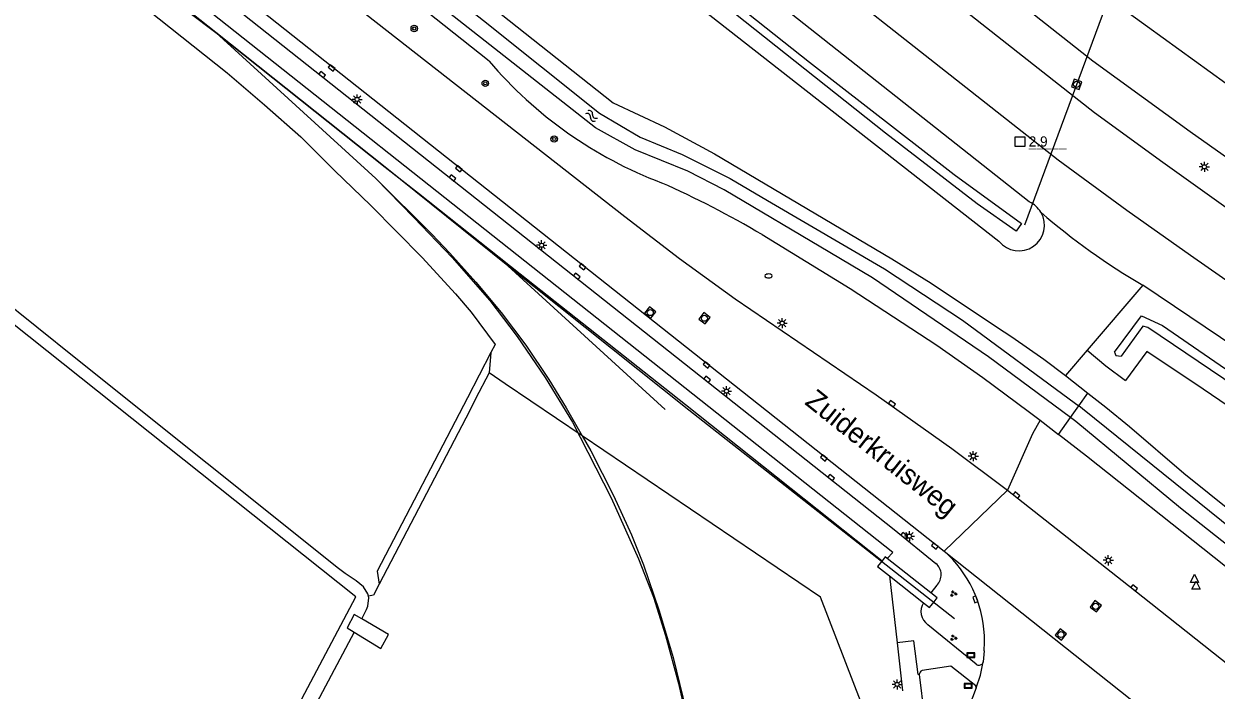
# Model space of a CAD drawing. Extents: x 136000 to 138005, y 398500 to 400500.
# Drawn here: x 136075.9 to 136222.9, y 399123.7 to 399205.9 of the extents above; entities that cross this region are included whole.
import ezdxf

# ---------------------------------------------------------------- set-up
doc = ezdxf.new("R2010")
doc.units = 0
for name, color, linetype in [('gg-afsc-erfafscheiding', 7, 'Continuous'), ('gg-afsc-hekwerk', 7, 'Continuous'), ('gg-anno-openbare ruimte label', 7, 'Continuous'), ('gg-aspt-spoorlijn', 7, 'Continuous'), ('gg-knt-BGT kruinlijn', 7, 'Continuous'), ('gg-knt-verharding', 7, 'Continuous'), ('gg-kntw-beschoeiing', 7, 'Continuous'), ('gg-kntw-bovenkant insteek waterloop', 7, 'Continuous'), ('gg-kntw-waterlijn', 7, 'Continuous'), ('gg-kwrk-duiker nz buis', 7, 'Continuous'), ('gg-kwrk-kunstwerk', 7, 'Continuous'), ('gt-anno-nummer hm paal', 7, 'Continuous'), ('gt-grn-groengrens', 7, 'Continuous'), ('gt-grn-vlakafsluiter', 7, 'Continuous'), ('gt-grn-weggrens', 7, 'Continuous'), ('gt-symb-boom', 7, 'Continuous'), ('gt-symb-brandkraan', 7, 'Continuous'), ('gt-symb-groenvak', 7, 'Continuous'), ('gt-symb-hm paal', 7, 'Continuous'), ('gt-symb-kolk', 7, 'Continuous'), ('gt-symb-lichtmast', 7, 'Continuous'), ('gt-symb-rioolschacht', 7, 'Continuous'), ('gt-symb-straatnaambord', 7, 'Continuous'), ('gt-symb-verkeersbord', 7, 'Continuous'), ('gt-symb-waterafsluiter', 7, 'Continuous'), ('gt-symb-watersymbool', 7, 'Continuous')]:
    doc.layers.add(name, color=color, linetype=linetype)

# ---------------------------------------------------------------- blocks, each defined once
blk = doc.blocks.new('gt0-WAFSL')
at = {"layer": 'gt-symb-waterafsluiter'}
for p, q in [((-0.5, -0.33), (0, 0.67)), ((0, 0.67), (0.5, -0.33)), ((0.5, -0.33), (-0.5, -0.33))]:
    blk.add_line(p, q, dxfattribs=at)
blk = doc.blocks.new('gt0-LMAST')
at = {"layer": 'gt-symb-lichtmast'}
for p, q in [((-0.18, 0.17), (-0.45, 0.44)), ((-0.01, 0.25), (-0.01, 0.62)), ((0.17, 0.17), (0.44, 0.44)), ((-0.26, 0), (-0.63, 0)), ((-0.18, -0.18), (-0.45, -0.45)), ((-0.01, -0.25), (-0.01, -0.63)), ((0.44, -0.45), (0.17, -0.18)), ((0.24, 0), (0.62, 0))]:
    blk.add_line(p, q, dxfattribs=at)
blk.add_circle((-0.01, 0), 0.25, dxfattribs=at)
blk = doc.blocks.new('gt0-RS')
at = {"layer": 'gt-symb-rioolschacht'}
blk.add_lwpolyline([(-0.5, -0.5), (0.5, -0.5), (0.5, 0.5), (-0.5, 0.5)], close=True, dxfattribs=at)
blk.add_circle((0, 0), 0.375, dxfattribs=at)
blk = doc.blocks.new('gt0-KOLK')
at = {"layer": 'gt-symb-kolk'}
blk.add_lwpolyline([(0, 0), (0.37, 0), (0.37, 0.4), (-0.38, 0.4), (-0.38, 0), (0, 0)], dxfattribs=at)
blk = doc.blocks.new('gt0-GRVAK')
at = {"layer": 'gt-symb-groenvak'}
for p, q in [((-0.11, 0.19), (-0.23, 0.24)), ((-0.18, 0.15), (0.09, 0.15)), ((-0.09, 0.21), (-0.16, 0.32)), ((-0.05, 0.21), (-0.05, 0.39)), ((0, 0.21), (0.06, 0.32)), ((0.01, 0.19), (0.13, 0.24)), ((0.26, -0.05), (0.2, 0.06)), ((0.3, -0.05), (0.3, 0.13)), ((0.35, -0.05), (0.41, 0.06)), ((-0.24, -0.23), (-0.36, -0.18)), ((-0.32, -0.26), (-0.05, -0.26)), ((-0.23, -0.21), (-0.29, -0.1)), ((-0.18, -0.2), (-0.18, -0.02)), ((-0.14, -0.21), (-0.07, -0.1)), ((-0.12, -0.23), (0, -0.18)), ((0.24, -0.07), (0.12, -0.02)), ((0.17, -0.11), (0.44, -0.11)), ((0.37, -0.07), (0.49, -0.02))]:
    blk.add_line(p, q, dxfattribs=at)
blk = doc.blocks.new('gt0-VBORD')
at = {"layer": 'gt-symb-verkeersbord'}
blk.add_lwpolyline([(-0.5, 0.29), (-0.5, -0.29), (0.5, -0.29), (0.5, 0.29), (-0.5, 0.29)], dxfattribs=at)
blk.add_lwpolyline([(-0.42, -0.21), (0.42, -0.21), (0.42, 0.21), (-0.42, 0.21)], close=True, dxfattribs=at)
blk = doc.blocks.new('gt0-SBORD')
at = {"layer": 'gt-symb-straatnaambord'}
blk.add_lwpolyline([(-0.5, 0.29), (-0.5, -0.29), (0.5, -0.29), (0.5, 0.29), (-0.5, 0.29)], dxfattribs=at)
blk.add_lwpolyline([(-0.42, -0.21), (0.42, -0.21), (0.42, 0.21), (-0.42, 0.21)], close=True, dxfattribs=at)
blk = doc.blocks.new('gt0-BOOM')
at = {"layer": 'gt-symb-boom'}
for radius in [0.4, 0.2]:
    blk.add_circle((0, 0), radius, dxfattribs=at)
blk = doc.blocks.new('gt0-WA')
at = {"layer": 'gt-symb-watersymbool'}
for centre, start, end in [((-0.32, 0.02), 28.0725, 151.9275), ((0.43, 0.42), 208.0725, 331.9275), ((-0.32, -0.43), 28.0725, 151.9275), ((0.43, -0.03), 208.0725, 331.9275)]:
    blk.add_arc(centre, 0.425, start, end, dxfattribs=at)
blk = doc.blocks.new('gt0-BR')
at = {"layer": 'gt-symb-brandkraan'}
for centre, radius, start, end in [((-0.24, 0), 0.206, 107.5669, 252.4331), ((0.6, -2.66), 3, 106.892, 107.5669), ((0, -0.69), 0.938, 73.108, 106.892), ((-0.6, -2.66), 3, 72.4331, 73.108), ((0.24, 0), 0.206, 287.567, 72.4331), ((0.6, 2.66), 3, 252.4331, 253.108), ((0, 0.69), 0.938, 253.108, 286.8921), ((-0.6, 2.66), 3, 286.8921, 287.567)]:
    blk.add_arc(centre, radius, start, end, dxfattribs=at)
blk = doc.blocks.new('gt0-HMpaal')
at = {"layer": 'gt-symb-hm paal'}
blk.add_lwpolyline([(-0.6, 0.6), (0.6, 0.6), (0.6, -0.6), (-0.6, -0.6)], close=True, dxfattribs=at)

msp = doc.modelspace()

# ---------------------------------------------------------------- linework, layer by layer
at = {"layer": 'gg-afsc-erfafscheiding'}
msp.add_line((136082.28, 399164.61), (136031.25, 399205.38), dxfattribs=at)
for points in [[(136118.36, 399135.28), (136118.3, 399135.57), (136117.77, 399136.41), (136116.86, 399137.16), (136115.5, 399138.08), (136114.69, 399138.68), (136082.28, 399164.61)], [(136117.55, 399132.47), (136118.14, 399133.6), (136118.3, 399134.04), (136118.41, 399135.05), (136118.36, 399135.28)], [(136116.6, 399130.81), (136100.27, 399100.05), (136082.98, 399068.04), (136081.94, 399066.05), (136079.44, 399061.74), (136077.04, 399057.37), (136076.14, 399055.58), (136075.28, 399053.76), (136073.77, 399050.21), (136073.32, 399049.31), (136072.6, 399048.44), (136071.72, 399047.97), (136070.8, 399048.02), (136024.33, 399072.8), (136003.43, 399083.74)]]:
    msp.add_lwpolyline(points, dxfattribs=at)
at = {"layer": 'gg-afsc-hekwerk'}
for p, q in [((136133.48, 399165.33), (136130.57, 399159.75)), ((136135.24, 399161.49), (136133.27, 399162.84)), ((136144.74, 399155.05), (136135.24, 399161.49)), ((136130.88, 399158.17), (136119.7, 399136.74))]:
    msp.add_line(p, q, dxfattribs=at)
for points in [[(136056.17, 399235.46), (136100.95, 399199.88), (136105.56, 399195.92), (136110.01, 399191.96), (136114.18, 399187.83), (136118.65, 399183.5), (136124.99, 399177.05), (136129.09, 399172.59), (136131.03, 399170.32), (136134.01, 399166.35), (136133.48, 399165.33)], [(136133.27, 399162.84), (136131.55, 399159.61), (136130.88, 399158.17)], [(136130.57, 399159.75), (136119.46, 399138.37), (136119.7, 399136.74)], [(136167.93, 399084.48), (136183.1, 399111.88), (136174.11, 399135.13), (136144.74, 399155.05)], [(136119.7, 399136.74), (136118.99, 399135.4), (136118.36, 399135.28)]]:
    msp.add_lwpolyline(points, dxfattribs=at)
at = {"layer": 'gg-aspt-spoorlijn'}
for p, q in [((136120.44, 399188.22), (136099.53, 399204.83)), ((136119.29, 399186.82), (136099.53, 399204.83)), ((136135.54, 399176.04), (136120.44, 399188.22)), ((136157.9, 399158.23), (136135.54, 399176.04)), ((136154.95, 399158.32), (136135.54, 399176.04)), ((136190.66, 399132.45), (136157.9, 399158.23))]:
    msp.add_line(p, q, dxfattribs=at)
for points in [[(136000, 399283.54), (136005.01, 399279.52), (136058.01, 399237.65), (136089.23, 399212.68), (136099.53, 399204.83)], [(136099.53, 399204.83), (136084.75, 399216.6), (136055.57, 399239.69)], [(136099.53, 399204.83), (136120.44, 399188.22), (136124.56, 399185), (136137.08, 399175.05), (136157.47, 399158.93), (136181.73, 399139.64)], [(136099.53, 399204.83), (136119.29, 399186.82), (136126.18, 399179.94), (136128.41, 399177.62), (136131.63, 399174.01), (136134.73, 399170.29), (136137.78, 399166.23), (136140.6, 399162), (136142.76, 399158.52), (136144.74, 399155.05)], [(136119.29, 399186.82), (136123.98, 399182.02), (136128.68, 399177.05), (136133.32, 399171.78), (136136.7, 399167.32), (136140.16, 399162.26), (136143.55, 399156.76), (136148.32, 399147.4), (136151.67, 399139.88), (136153.51, 399135.15), (136155.02, 399130.41), (136156.61, 399124.48), (136157.92, 399118.68)], [(136144.74, 399155.05), (136145.8, 399153.2), (136148.6, 399147.71), (136150.8, 399142.83), (136152.28, 399139.12), (136154.24, 399133.46), (136155.93, 399127.68), (136157.14, 399122.78), (136157.92, 399119.09), (136158.87, 399113.53), (136159.53, 399107.91), (136159.79, 399104), (136159.87, 399100.08), (136159.7, 399092.21), (136159.23, 399084.33), (136158.89, 399080.84), (136158.67, 399079.18)]]:
    msp.add_lwpolyline(points, dxfattribs=at)
at = {"layer": 'gg-knt-BGT kruinlijn'}
msp.add_arc((136256.31, 399246.15), 84.01, 229.1007, 239.6628, dxfattribs=at)
at = {"layer": 'gg-knt-verharding'}
for p, q in [((136062.35, 399241.52), (136189.36, 399140.82)), ((136182.11, 399140.11), (136181.73, 399139.64)), ((136182.35, 399139.92), (136182.11, 399140.11)), ((136182.63, 399137.76), (136183.56, 399129.49)), ((136188.46, 399136.61), (136187.72, 399135.67)), ((136186.82, 399134.45), (136187.55, 399133.87)), ((136187.55, 399133.87), (136188.12, 399134.58)), ((136193.33, 399126.88), (136187.36, 399131.74)), ((136194.33, 399129.59), (136194.33, 399130.43)), ((136183.56, 399129.49), (136184.22, 399123.58)), ((136194.32, 399128.5), (136194.18, 399127.17)), ((136194.32, 399128.5), (136194.33, 399129.59)), ((136194.18, 399127.17), (136194.11, 399126.97)), ((136186.29, 399125.58), (136186.89, 399120.57)), ((136190.2, 399126.64), (136186.64, 399126.09)), ((136193.33, 399123.95), (136191.35, 399118.85))]:
    msp.add_line(p, q, dxfattribs=at)
for points in [[(136000, 399300.58), (136009.6, 399292.98), (136021.62, 399283.64), (136110.85, 399212.77), (136149.98, 399182.14), (136156.72, 399176.95), (136163.6, 399171.96), (136181, 399160.13), (136190.33, 399153.49), (136197.17, 399148.36)], [(136088.11, 399295.8), (136207.72, 399201.36), (136219.72, 399192.61), (136226.15, 399188.05), (136232.62, 399183.56), (136243.77, 399175.91), (136254.97, 399168.35), (136265.05, 399161.7), (136275.23, 399155.19), (136288.44, 399146.99), (136296.98, 399141.83)], [(136070.34, 399293.96), (136070.79, 399293.6), (136203.45, 399189.11), (136211.91, 399182.91), (136219.76, 399177.36), (136227.64, 399171.86), (136237.57, 399165.01), (136247.57, 399158.25), (136257.91, 399151.48), (136268.33, 399144.85), (136294.65, 399128.7)], [(136103.26, 399293.2), (136212.24, 399207.21), (136214.46, 399205.6)], [(136272.63, 399150.78), (136262.28, 399157.4), (136252, 399164.14), (136242.23, 399170.71), (136232.52, 399177.38), (136224.41, 399183.05), (136216.35, 399188.78), (136207.92, 399194.94), (136084.97, 399291.82)], [(136182.35, 399139.92), (136183.02, 399140.66), (136056.52, 399240.93)], [(136061.18, 399240.19), (136183.2, 399143.48), (136188.35, 399139.3)], [(136214.46, 399205.6), (136224.11, 399198.59), (136230.66, 399193.92), (136237.26, 399189.3), (136248.19, 399181.79), (136259.2, 399174.38), (136269.07, 399167.9), (136279.04, 399161.55), (136292.84, 399153.02), (136306.72, 399144.64), (136314.32, 399140.21)], [(136197.17, 399148.36), (136212.69, 399136.13), (136294.92, 399070.89), (136308.79, 399060.14), (136313.55, 399056.62), (136342.22, 399036.62), (136349.12, 399031.63), (136358.25, 399024.75), (136367.82, 399017.16)], [(136181.73, 399139.64), (136181.15, 399138.93), (136182.63, 399137.76)], [(136188.12, 399134.58), (136188.51, 399135.05), (136187.72, 399135.67)], [(136186.29, 399125.58), (136186.15, 399125.58), (136185.63, 399129.76), (136183.56, 399129.49)], [(136193.33, 399123.95), (136193.85, 399125.53), (136194.18, 399127.17)], [(136193.33, 399123.95), (136193.28, 399124.19), (136190.2, 399126.64)]]:
    msp.add_lwpolyline(points, dxfattribs=at)
for centre, radius, start, end in [((136179.72, 399129.82), 14.62, 2.3798, 48.7519), ((136187.18, 399137.91), 1.82, 314.4985, 49.8952), ((136188.48, 399133.37), 1.98, 147.1339, 235.3964), ((136193.68, 399127.26), 0.518, 228.4543, 326.1422), ((136186.89, 399125.54), 0.594, 114.1116, 176.4391)]:
    msp.add_arc(centre, radius, start, end, dxfattribs=at)
at = {"layer": 'gg-kntw-beschoeiing'}
msp.add_lwpolyline([(136000, 399086.99), (136071.62, 399049.84), (136116.81, 399135.18), (136000, 399228.27)], dxfattribs=at)
at = {"layer": 'gg-kntw-bovenkant insteek waterloop'}
for p, q in [((136199.87, 399183.93), (136094.36, 399267.42)), ((136133.25, 399201.31), (136093.5, 399232.87)), ((136213.88, 399173.65), (136207.02, 399165.65)), ((136195.81, 399168.53), (136197.71, 399167.26)), ((136204.34, 399162.52), (136207.1, 399160.33)), ((136201.21, 399156.97), (136203.47, 399155.23))]:
    msp.add_line(p, q, dxfattribs=at)
for points in [[(136092.58, 399261.65), (136132.57, 399228.88), (136196.13, 399179.09)], [(136096.47, 399237.49), (136148.56, 399196.18), (136154.88, 399193.19), (136161.04, 399189.88), (136182.92, 399176.92), (136187.75, 399173.89), (136195.81, 399168.53)], [(136166.92, 399179.9), (136177.78, 399173.23), (136188.45, 399166.26), (136194.15, 399162.25), (136199.74, 399158.1), (136201.21, 399156.97)], [(136259.02, 399143.48), (136257.46, 399144.22), (136250.66, 399148.72), (136243.9, 399153.28), (136227.37, 399164.56), (136213.88, 399173.65)], [(136197.71, 399167.26), (136201.65, 399164.51), (136204.34, 399162.52)], [(136207.02, 399165.65), (136209.31, 399163.68), (136211.73, 399161.9)], [(136256.19, 399138.8), (136255.72, 399138.34), (136247.96, 399143.44), (136235.59, 399151.09), (136221.32, 399160.82), (136214.36, 399165.48), (136211.73, 399161.9)], [(136207.1, 399160.33), (136209.3, 399158.6), (136212.24, 399156.22), (136218.91, 399150.43), (136255.41, 399121.16), (136310.73, 399077.53), (136313.04, 399075.63), (136315.41, 399073.82), (136320.69, 399069.94), (136327.09, 399065.06), (136330.87, 399062.31), (136334.73, 399059.66), (136336.69, 399058.13), (136338.74, 399056.73), (136345.98, 399052.14), (136349.62, 399049.69), (136360.51, 399041.94), (136364.14, 399039.14), (136367.72, 399036.25), (136370.83, 399033.67)], [(136328.24, 399057.37), (136301.4, 399077.49), (136206.94, 399152.55), (136203.47, 399155.23)]]:
    msp.add_lwpolyline(points, dxfattribs=at)
for centre, radius, start, end in [((136173.1, 399235.19), 52.31, 220.367, 249.1614), ((136105.04, 399075.1), 121.7, 59.4427, 66.0265), ((136198.6, 399181.05), 3.14, 30.6911, 66.166), ((136198.6, 399181.05), 3.15, 218.3935, 30.7175)]:
    msp.add_arc(centre, radius, start, end, dxfattribs=at)
at = {"layer": 'gg-kntw-waterlijn'}
for points in [[(136095.31, 399235.68), (136100.67, 399231.42), (136132.56, 399206.33), (136146.85, 399194.88), (136151.89, 399191.94), (136157.04, 399189.8), (136162.98, 399186.82), (136167.6, 399184.11), (136182.01, 399175.66), (136191.65, 399169.35), (136205.56, 399159.03), (136205.96, 399158.74)], [(136204.94, 399157.3), (136194.85, 399164.79), (136180.54, 399174.57), (136175.28, 399177.68), (136162.22, 399185.43), (136157.77, 399187.71), (136151.26, 399190.36), (136146.38, 399193.06), (136108.64, 399222.77), (136094.36, 399234.21)], [(136139.09, 399227.93), (136172.77, 399201.19), (136190.59, 399187.32), (136198.92, 399181.26), (136198.25, 399180.34), (136193.44, 399183.71), (136182.15, 399192.4), (136159.85, 399210.15)], [(136210.37, 399165.4), (136213.71, 399169.89), (136216.3, 399168.67), (136234.35, 399156.25), (136259.17, 399140.13), (136259.28, 399139.46), (136257.99, 399139.24), (136242.47, 399149.49), (136214.47, 399168.41), (136213.89, 399168.59), (136211.18, 399164.89)], [(136210.37, 399165.4), (136210.56, 399164.98), (136211.18, 399164.89)], [(136374.22, 399031.03), (136371.95, 399031.03), (136360.33, 399040.11), (136354.36, 399044.43), (136342.99, 399052.09), (136336.83, 399056.08), (136328.77, 399061.96), (136319.41, 399069.08), (136308, 399077.77), (136290.33, 399091.45), (136277.62, 399101.43), (136269.1, 399108.3), (136258.72, 399116.53), (136236.48, 399134.15), (136206.42, 399158.41), (136205.96, 399158.74)], [(136375.99, 399029.65), (136374.67, 399028.25), (136374.16, 399027.72), (136373.42, 399027.65), (136356.66, 399040.81), (136348.76, 399046.68), (136338.18, 399053.53), (136332.62, 399057.41), (136325.02, 399062.71), (136317.67, 399068.35), (136289.24, 399090.18), (136251.46, 399120.07), (136218.52, 399146.14), (136205.61, 399156.81), (136204.94, 399157.3)]]:
    msp.add_lwpolyline(points, dxfattribs=at)
at = {"layer": 'gg-kwrk-duiker nz buis'}
msp.add_line((136212.94, 399217.92), (136199.26, 399181.07), dxfattribs=at)
at = {"layer": 'gg-kwrk-kunstwerk'}
for points in [[(136117.55, 399132.47), (136116.61, 399133.02), (136115.73, 399131.34), (136116.6, 399130.81)], [(136116.6, 399130.81), (136119.88, 399128.8), (136120.84, 399130.55), (136117.55, 399132.47)]]:
    msp.add_lwpolyline(points, dxfattribs=at)
at = {"layer": 'gt-grn-groengrens'}
for p, q in [((136133.48, 399165.33), (136133.27, 399162.84)), ((136207.02, 399165.65), (136204.34, 399162.52))]:
    msp.add_line(p, q, dxfattribs=at)
msp.add_lwpolyline([(136201.21, 399156.97), (136200.28, 399155.32), (136197.17, 399148.36)], dxfattribs=at)
at = {"layer": 'gt-grn-vlakafsluiter'}
for p, q in [((136205.96, 399158.74), (136207.1, 399160.33)), ((136204.94, 399157.3), (136205.96, 399158.74)), ((136203.47, 399155.23), (136204.94, 399157.3))]:
    msp.add_line(p, q, dxfattribs=at)
at = {"layer": 'gt-grn-weggrens'}
for p, q in [((136189.36, 399140.82), (136197.17, 399148.36)), ((136189.36, 399140.82), (136220.9, 399115.79)), ((136187.72, 399135.67), (136182.35, 399139.92)), ((136182.63, 399137.76), (136186.82, 399134.45))]:
    msp.add_line(p, q, dxfattribs=at)

# ---------------------------------------------------------------- block references
at = {"layer": 'gt-symb-boom'}
for p in [(136124.02, 399205.34), (136132.78, 399198.57), (136141.28, 399191.7)]:
    msp.add_blockref('gt0-BOOM', p, dxfattribs=at)
at = {"layer": 'gt-symb-brandkraan'}
msp.add_blockref('gt0-BR', (136167.72, 399174.79), dxfattribs=at)
at = {"layer": 'gt-symb-groenvak'}
for p in [(136190.51, 399135.57), (136190.51, 399130.12)]:
    msp.add_blockref('gt0-GRVAK', p, dxfattribs=at)
at = {"layer": 'gt-symb-hm paal'}
msp.add_blockref('gt0-HMpaal', (136198.72, 399191.38), dxfattribs=at)
at = {"layer": 'gt-symb-kolk'}
for p, rotation in [((136113.95, 399200.63), 141.61754266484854), ((136112.53, 399199.5), -38.462947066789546), ((136128.62, 399186.74), -38.38245733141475), ((136129.64, 399188.18), 141.61754266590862), ((136144.9, 399176.08), 141.5819446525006), ((136143.94, 399174.6), -38.382457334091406), ((136160.17, 399163.97), 141.61754266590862), ((136160.01, 399161.87), -38.46294706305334), ((136182.82, 399158.86), -35.104686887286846), ((136174.64, 399152.49), 141.61754266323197), ((136175.31, 399149.74), -38.30199383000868), ((136198.16, 399147.58), -38.30199383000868), ((136184.31, 399142.58), -39.116089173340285), ((136188.34, 399141.62), 141.69800616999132), ((136212.69, 399136.13), -38.22155685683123), ((136193.41, 399134.95), 110.55604521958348)]:
    msp.add_blockref('gt0-KOLK', p, dxfattribs=dict(at, rotation=rotation))
at = {"layer": 'gt-symb-lichtmast'}
for p in [(136116.97, 399196.59), (136221.47, 399188.26), (136139.73, 399178.58), (136169.4, 399168.97), (136162.54, 399160.57), (136192.97, 399152.55), (136185.09, 399142.67), (136209.62, 399139.69), (136183.58, 399124.37)]:
    msp.add_blockref('gt0-LMAST', p, dxfattribs=at)
at = {"layer": 'gt-symb-rioolschacht'}
for p, rotation in [((136205.71, 399198.45), 70.24210003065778), ((136153.12, 399170.27), -38.01566048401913), ((136159.81, 399169.57), -37.31697448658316), ((136208.06, 399134.01), 143.04987226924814), ((136203.77, 399130.53), 51.617542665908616)]:
    msp.add_blockref('gt0-RS', p, dxfattribs=dict(at, rotation=rotation))
at = {"layer": 'gt-symb-straatnaambord'}
msp.add_blockref('gt0-SBORD', (136192.67, 399127.99), dxfattribs=at)
at = {"layer": 'gt-symb-verkeersbord'}
msp.add_blockref('gt0-VBORD', (136192.34, 399124.2), dxfattribs=at)
at = {"layer": 'gt-symb-waterafsluiter'}
for p in [(136220.24, 399137.3), (136220.43, 399136.45)]:
    msp.add_blockref('gt0-WAFSL', p, dxfattribs=at)
at = {"layer": 'gt-symb-watersymbool', "rotation": -36.29695894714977}
msp.add_blockref('gt0-WA', (136145.84, 399194.59), dxfattribs=at)

# ---------------------------------------------------------------- texts
at = {"layer": 'gg-anno-openbare ruimte label'}
msp.add_text('Zuiderkruisweg', height=2.5, rotation=321.5, dxfattribs=at).set_placement((136172.06, 399159.04))
at = {"layer": 'gt-anno-nummer hm paal'}
msp.add_text('2.9', height=1.25, dxfattribs=at).set_placement((136199.8, 399190.77))
at = {"layer": 'gt-symb-hm paal'}
msp.add_text('_____', height=1.25, dxfattribs=at).set_placement((136199.8, 399190.77))

doc.saveas('drawing.dxf')
